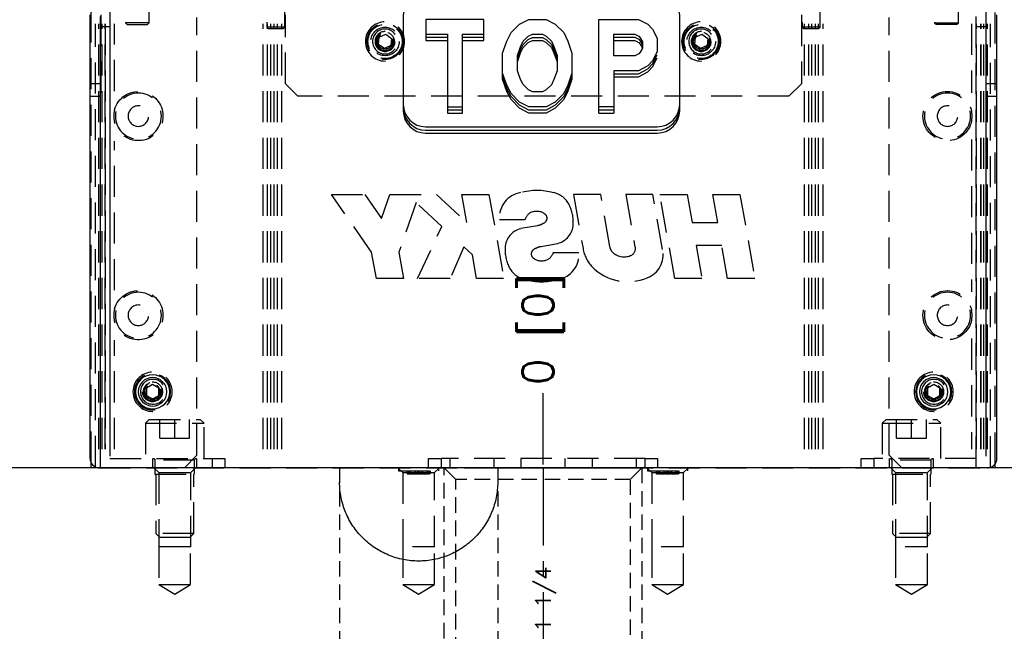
# Model space of a CAD drawing. Extents: x 2651 to 7771, y -1163 to 1075.
# Tile 444 of 490: x 5122 to 5280, y 886 to 985. Entities that reach past the tile are written whole.
import ezdxf
from ezdxf.enums import TextEntityAlignment as Align

# ---------------------------------------------------------------- set-up
doc = ezdxf.new("R2010")
doc.units = 0
doc.header["$LTSCALE"] = 10
for name, pattern in [('CENTER', [2, 1.25, -0.25, 0.25, -0.25]), ('DASHED', [0.75, 0.5, -0.25]), ('HIDDEN', [0.375, 0.25, -0.125]), ('PHANTOM', [2.5, 1.25, -0.25, 0.25, -0.25, 0.25, -0.25])]:
    doc.linetypes.add(name, pattern=pattern)
doc.layers.get('0').update_dxf_attribs({"linetype": 'CONTINUOUS'})
doc.layers.get('Defpoints').update_dxf_attribs({"linetype": 'CONTINUOUS'})
for name, color, linetype in [('15', 7, 'CONTINUOUS'), ('97', 7, 'CONTINUOUS'), ('CEN', 1, 'CENTER'), ('DIM', 3, 'CONTINUOUS'), ('HIDDEN', 6, 'HIDDEN'), ('TEXT', 4, 'CONTINUOUS')]:
    doc.layers.add(name, color=color, linetype=linetype)
doc.styles.get("Standard").update_dxf_attribs({"font": 'romans.shx'})
doc.dimstyles.new('MM& INCH5', dxfattribs={"dimtxt": 5, "dimasz": 2.5, "dimexe": 1, "dimexo": 0.5, "dimtad": 0, "dimrnd": 1.38778e-17, "dimzin": 9, "dimdsep": 46, "dimtxsty": 'Standard', "dimblk": 'CLOSED', "dimcen": 0, "dimclrd": 3, "dimclre": 3, "dimclrt": 3, "dimazin": 2, "dimtfac": 0.75, "dimtofl": 0, "dimtmove": 0, "dimatfit": 3, "dimfxl": 0, "dimtolj": 1, "dimarcsym": 0})

# ---------------------------------------------------------------- blocks, each defined once
blk = doc.blocks.new('A$C35902FFC')
at = {"layer": 'DIM'}
for p, q in [((-5.877, 20.487), (-1.928, 27.266)), ((-1.928, 27.266), (2.021, 20.487)), ((-5.877, 20.487), (-5.877, 20.007)), ((-3.308, 20.487), (-5.877, 20.487)), ((-5.877, 20.247), (-3.308, 20.247)), ((-5.877, 20.007), (-3.308, 20.007)), ((-3.308, 20.487), (-3.308, 15.796)), ((2.021, 20.487), (-0.547, 20.487)), ((-0.547, 20.487), (-0.547, 15.796)), ((2.021, 20.247), (-0.547, 20.247)), ((2.021, 20.007), (-0.547, 20.007)), ((2.021, 20.487), (2.021, 20.007)), ((-3.308, 15.796), (-11.231, 15.796)), ((7.376, 15.796), (-0.547, 15.796)), ((-13.031, 13.996), (-13.031, 6.349)), ((-6.545, 13.686), (-11.217, 13.686)), ((-11.217, 13.686), (-11.217, 11.979)), ((-6.545, 11.979), (-6.545, 13.686)), ((2.682, 6.149), (2.682, 13.686)), ((2.682, 13.686), (5.867, 13.686)), ((5.867, 13.686), (6.63, 13.304)), ((9.176, 6.349), (9.176, 13.996)), ((6.63, 13.304), (7.001, 12.902)), ((7.001, 12.902), (7.377, 12.18)), ((-11.217, 12.489), (-9.479, 12.489)), ((-11.217, 12.249), (-9.479, 12.249)), ((-11.217, 11.979), (-9.479, 11.979)), ((-9.479, 12.489), (-9.479, 6.149)), ((-8.282, 12.489), (-6.545, 12.489)), ((-8.282, 6.149), (-8.282, 12.489)), ((-8.282, 12.249), (-6.545, 12.249)), ((-8.282, 11.979), (-6.545, 11.979)), ((3.88, 12.489), (5.585, 12.489)), ((3.88, 10.76), (3.88, 12.489)), ((3.88, 12.249), (5.585, 12.249)), ((3.88, 11.979), (5.585, 11.979)), ((5.585, 12.489), (5.899, 12.331)), ((5.585, 12.249), (5.899, 12.091)), ((5.585, 11.979), (5.899, 11.821)), ((5.899, 12.331), (6.013, 12.208)), ((5.899, 12.091), (6.013, 11.968)), ((6.013, 12.208), (6.18, 11.887)), ((6.013, 11.968), (6.18, 11.647)), ((6.18, 11.887), (6.18, 11.361)), ((7.377, 12.18), (7.377, 11.068)), ((5.899, 11.821), (6.013, 11.698)), ((6.013, 11.698), (6.18, 11.377)), ((6.18, 11.361), (6.013, 11.04)), ((5.585, 10.76), (3.88, 10.76)), ((5.899, 10.917), (5.585, 10.76)), ((6.013, 11.04), (5.899, 10.917)), ((7.001, 10.346), (6.63, 9.944)), ((7.377, 11.068), (7.001, 10.346)), ((5.867, 9.563), (3.88, 9.563)), ((3.88, 9.563), (3.88, 6.149)), ((6.63, 9.944), (5.867, 9.563)), ((-9.479, 6.659), (-8.282, 6.659)), ((-9.479, 6.419), (-8.282, 6.419)), ((3.88, 6.659), (2.682, 6.659)), ((2.682, 6.419), (3.88, 6.419)), ((-9.479, 6.149), (-8.282, 6.149)), ((2.682, 6.149), (3.88, 6.149)), ((-11.231, 5.059), (7.376, 5.059)), ((-11.231, 4.789), (7.376, 4.789)), ((-11.231, 4.549), (7.376, 4.549))]:
    blk.add_line(p, q, dxfattribs=at)
for points in [[(-1.558, 6.659), (-2.94, 6.659), (-3.699, 7.039), (-4.369, 7.736), (-4.712, 8.395), (-5.044, 9.366), (-5.044, 10.979), (-4.713, 11.947), (-4.37, 12.634), (-3.695, 13.309), (-2.94, 13.686), (-1.558, 13.686), (-0.832, 13.308), (-0.129, 12.633), (0.19, 11.94), (0.519, 10.979), (0.519, 9.366), (0.189, 8.402), (-0.13, 7.737), (-0.828, 7.039)], [(-1.851, 7.857), (-2.658, 7.857), (-2.979, 8.017), (-3.387, 8.441), (-3.608, 8.867), (-3.847, 9.565), (-3.847, 10.78), (-3.606, 11.484), (-3.386, 11.925), (-2.986, 12.325), (-2.658, 12.489), (-1.851, 12.489), (-1.537, 12.325), (-1.122, 11.926), (-0.923, 11.495), (-0.678, 10.78), (-0.678, 9.565), (-0.921, 8.856), (-1.121, 8.439), (-1.544, 8.016)]]:
    blk.add_lwpolyline(points, close=True, dxfattribs=at)
for points in [[(-3.847, 9.82), (-3.847, 10.524), (-3.606, 11.228), (-3.386, 11.669), (-2.986, 12.069), (-2.658, 12.233), (-1.851, 12.233), (-1.537, 12.07), (-1.122, 11.671), (-0.923, 11.239), (-0.678, 10.524), (-0.678, 9.82)], [(-3.847, 9.58), (-3.847, 10.284), (-3.606, 10.988), (-3.386, 11.429), (-2.986, 11.829), (-2.658, 11.993), (-1.851, 11.993), (-1.537, 11.83), (-1.122, 11.431), (-0.923, 10.999), (-0.678, 10.284), (-0.678, 9.58)], [(7.377, 11.67), (7.377, 11.068)], [(3.88, 9.323), (5.867, 9.323), (6.63, 9.704), (7.001, 10.106), (7.377, 10.828)], [(3.88, 9.083), (5.867, 9.083), (6.63, 9.464), (7.001, 9.866), (7.377, 10.588)], [(-1.558, 6.404), (-2.94, 6.404), (-3.699, 6.783), (-4.369, 7.48), (-4.712, 8.139), (-5.044, 9.111), (-5.044, 10.213)], [(-1.558, 6.164), (-2.94, 6.164), (-3.699, 6.543), (-4.369, 7.24), (-4.712, 7.899), (-5.044, 8.871), (-5.044, 9.973)], [(0.519, 10.213), (0.519, 9.111), (0.189, 8.146), (-0.13, 7.481), (-0.828, 6.784), (-1.558, 6.404)], [(0.519, 9.973), (0.519, 8.871), (0.189, 7.906), (-0.13, 7.241), (-0.828, 6.544), (-1.558, 6.164)]]:
    blk.add_lwpolyline(points, dxfattribs=at)
for centre, start, end in [((-11.231, 13.996), 90, 180), ((7.376, 13.996), 0, 90), ((-11.231, 6.859), 180, 270), ((-11.231, 6.589), 180, 270), ((-11.231, 6.349), 180, 270), ((7.376, 6.859), 270, 0), ((7.376, 6.589), 270, 0), ((7.376, 6.349), 270, 0)]:
    blk.add_arc(centre, 1.8, start, end, dxfattribs=at)
blk = doc.blocks.new('*D41')
at = {"layer": 'Defpoints', "color": 0}
for p in [(5205.68, 924.64), (5205.68, 912.64), (5205.68, 387.64)]:
    blk.add_point(p, dxfattribs=at)
at = {"layer": 'DIM', "color": 3, "lineweight": -2}
blk.add_line((5205.68, 913.14), (5205.68, 924.64), dxfattribs=at)
at = {"layer": 'DIM', "color": 3, "insert": (5205.68, 934.91), "char_height": 5, "attachment_point": 5, "rotation": 90}
blk.add_mtext('\\A1;0 [0]', dxfattribs=at)
blk = doc.blocks.new('_Closed')
at = {"color": 0, "linetype": 'ByBlock', "lineweight": -2}
for p, q in [((-1, 0.167), (0, 0)), ((-1, 0.167), (-1, -0.167)), ((0, 0), (-1, -0.167)), ((0, 0), (-1, 0))]:
    blk.add_line(p, q, dxfattribs=at)
blk = doc.blocks.new('*D42')
at = {"layer": 'Defpoints', "color": 0}
for p in [(5335.68, 924.64), (5335.68, 850.32), (5205.68, 387.64)]:
    blk.add_point(p, dxfattribs=at)
at = {"layer": 'DIM', "color": 3, "lineweight": -2}
blk.add_line((5335.68, 850.82), (5335.68, 924.64), dxfattribs=at)
at = {"layer": 'DIM', "color": 3, "insert": (5335.68, 947.65), "char_height": 5, "attachment_point": 5, "rotation": 90}
blk.add_mtext('\\A1;130 [5.118]', dxfattribs=at)
blk = doc.blocks.new('*D43')
at = {"layer": 'Defpoints', "color": 0}
for p in [(5402.68, 924.64), (5402.68, 886.16), (5205.68, 387.64)]:
    blk.add_point(p, dxfattribs=at)
at = {"layer": 'DIM', "color": 3, "lineweight": -2}
blk.add_line((5402.68, 886.66), (5402.68, 924.64), dxfattribs=at)
at = {"layer": 'DIM', "color": 3, "insert": (5402.68, 947.65), "char_height": 5, "attachment_point": 5, "rotation": 90}
blk.add_mtext('\\A1;197 [7.756]', dxfattribs=at)
blk = doc.blocks.new('*D44')
at = {"layer": 'Defpoints', "color": 0}
for p in [(5410.68, 924.64), (5405.68, 807.17), (5205.68, 387.64)]:
    blk.add_point(p, dxfattribs=at)
at = {"layer": 'DIM', "color": 3, "lineweight": -2}
for p, q in [((5410.68, 919.64), (5410.68, 924.64)), ((5405.68, 914.64), (5410.68, 919.64)), ((5405.68, 807.67), (5405.68, 914.64))]:
    blk.add_line(p, q, dxfattribs=at)
at = {"layer": 'DIM', "color": 3, "insert": (5410.68, 948.01), "char_height": 5, "attachment_point": 5, "rotation": 90}
blk.add_mtext('\\A1;200 [7.874]', dxfattribs=at)
blk = doc.blocks.new('*D45')
at = {"layer": 'Defpoints', "color": 0}
for p in [(5445.68, 924.64), (5445.68, 912.64), (5205.68, 387.64)]:
    blk.add_point(p, dxfattribs=at)
at = {"layer": 'DIM', "color": 3, "lineweight": -2}
blk.add_line((5445.68, 913.14), (5445.68, 924.64), dxfattribs=at)
at = {"layer": 'DIM', "color": 3, "insert": (5445.68, 948.01), "char_height": 5, "attachment_point": 5, "rotation": 90}
blk.add_mtext('\\A1;240 [9.449]', dxfattribs=at)
blk = doc.blocks.new('*D46')
at = {"layer": 'Defpoints', "color": 0}
for p in [(5480.68, 924.64), (5480.68, 910.64), (5205.68, 387.64)]:
    blk.add_point(p, dxfattribs=at)
at = {"layer": 'DIM', "color": 3, "lineweight": -2}
blk.add_line((5480.68, 911.14), (5480.68, 924.64), dxfattribs=at)
at = {"layer": 'DIM', "color": 3, "insert": (5480.68, 950.39), "char_height": 5, "attachment_point": 5, "rotation": 90}
blk.add_mtext('\\A1;275 [10.827]', dxfattribs=at)
blk = doc.blocks.new('*D47')
at = {"layer": 'Defpoints', "color": 0}
for p in [(5075.68, 924.64), (5075.68, 850.32), (5205.68, 387.64)]:
    blk.add_point(p, dxfattribs=at)
at = {"layer": 'DIM', "color": 3, "lineweight": -2}
blk.add_line((5075.68, 850.82), (5075.68, 924.64), dxfattribs=at)
at = {"layer": 'DIM', "color": 3, "insert": (5075.68, 947.65), "char_height": 5, "attachment_point": 5, "rotation": 90}
blk.add_mtext('\\A1;130 [5.118]', dxfattribs=at)
blk = doc.blocks.new('*D48')
at = {"layer": 'Defpoints', "color": 0}
for p in [(5008.68, 924.64), (5008.68, 886.16), (5205.68, 387.64)]:
    blk.add_point(p, dxfattribs=at)
at = {"layer": 'DIM', "color": 3, "lineweight": -2}
blk.add_line((5008.68, 886.66), (5008.68, 924.64), dxfattribs=at)
at = {"layer": 'DIM', "color": 3, "insert": (5008.68, 947.65), "char_height": 5, "attachment_point": 5, "rotation": 90}
blk.add_mtext('\\A1;197 [7.756]', dxfattribs=at)
blk = doc.blocks.new('*D49')
at = {"layer": 'Defpoints', "color": 0}
for p in [(4965.68, 924.64), (4965.68, 912.64), (5205.68, 387.64)]:
    blk.add_point(p, dxfattribs=at)
at = {"layer": 'DIM', "color": 3, "lineweight": -2}
blk.add_line((4965.68, 913.14), (4965.68, 924.64), dxfattribs=at)
at = {"layer": 'DIM', "color": 3, "insert": (4965.68, 948.01), "char_height": 5, "attachment_point": 5, "rotation": 90}
blk.add_mtext('\\A1;240 [9.449]', dxfattribs=at)
blk = doc.blocks.new('*D50')
at = {"layer": 'Defpoints', "color": 0}
for p in [(4930.68, 924.64), (4930.68, 910.64), (5205.68, 387.64)]:
    blk.add_point(p, dxfattribs=at)
at = {"layer": 'DIM', "color": 3, "lineweight": -2}
blk.add_line((4930.68, 911.14), (4930.68, 924.64), dxfattribs=at)
at = {"layer": 'DIM', "color": 3, "insert": (4930.68, 950.39), "char_height": 5, "attachment_point": 5, "rotation": 90}
blk.add_mtext('\\A1;275 [10.827]', dxfattribs=at)
blk = doc.blocks.new('*D51')
at = {"layer": 'Defpoints', "color": 0}
for p in [(5478.68, 912.64), (5493.68, 912.64), (5205.68, 387.64)]:
    blk.add_point(p, dxfattribs=at)
at = {"layer": 'DIM', "color": 3, "lineweight": -2}
blk.add_line((5479.18, 912.64), (5493.68, 912.64), dxfattribs=at)
at = {"layer": 'DIM', "color": 3, "insert": (5519.43, 912.64), "char_height": 5, "attachment_point": 5}
blk.add_mtext('\\A1;525 [20.669]', dxfattribs=at)
blk = doc.blocks.new('*D76')
at = {"layer": 'Defpoints', "color": 0}
for p in [(5325.68, 924.64), (5325.68, 787.64), (5205.68, 387.64)]:
    blk.add_point(p, dxfattribs=at)
at = {"layer": 'DIM', "color": 3, "lineweight": -2}
blk.add_line((5325.68, 788.14), (5325.68, 924.64), dxfattribs=at)
at = {"layer": 'DIM', "color": 3, "insert": (5325.68, 947.65), "char_height": 5, "attachment_point": 5, "rotation": 90}
blk.add_mtext('\\A1;120 [4.724]', dxfattribs=at)
blk = doc.blocks.new('*D77')
at = {"layer": 'Defpoints', "color": 0}
for p in [(5085.68, 924.64), (5085.68, 787.64), (5205.68, 387.64)]:
    blk.add_point(p, dxfattribs=at)
at = {"layer": 'DIM', "color": 3, "lineweight": -2}
blk.add_line((5085.68, 788.14), (5085.68, 924.64), dxfattribs=at)
at = {"layer": 'DIM', "color": 3, "insert": (5085.68, 947.65), "char_height": 5, "attachment_point": 5, "rotation": 90}
blk.add_mtext('\\A1;120 [4.724]', dxfattribs=at)
blk = doc.blocks.new('*D298')
at = {"layer": 'Defpoints', "color": 0}
for p in [(5315.68, 924.64), (5315.68, 912.64), (5205.68, 387.64)]:
    blk.add_point(p, dxfattribs=at)
at = {"layer": 'DIM', "color": 3, "lineweight": -2}
blk.add_line((5315.68, 913.14), (5315.68, 924.64), dxfattribs=at)
at = {"layer": 'DIM', "color": 3, "insert": (5315.68, 947.65), "char_height": 5, "attachment_point": 5, "rotation": 90}
blk.add_mtext('\\A1;110 [4.331]', dxfattribs=at)
blk = doc.blocks.new('*D299')
at = {"layer": 'Defpoints', "color": 0}
for p in [(5095.68, 924.64), (5095.68, 912.64), (5205.68, 387.64)]:
    blk.add_point(p, dxfattribs=at)
at = {"layer": 'DIM', "color": 3, "lineweight": -2}
blk.add_line((5095.68, 913.14), (5095.68, 924.64), dxfattribs=at)
at = {"layer": 'DIM', "color": 3, "insert": (5095.68, 947.65), "char_height": 5, "attachment_point": 5, "rotation": 90}
blk.add_mtext('\\A1;110 [4.331]', dxfattribs=at)
blk = doc.blocks.new('A$C069B29F4')
at = {"layer": '15', "color": 31, "linetype": 'DASHED'}
for p, q in [((-67.12, 604.1), (-67.12, 596.5)), ((-63.28, 596.5), (-63.28, 604.1)), ((-44.39, 604.1), (-44.39, 595.81)), ((-41.51, 595.81), (-41.51, 604.1)), ((41.61, 604.1), (41.61, 595.81)), ((44.49, 595.81), (44.49, 604.1)), ((62.88, 604.1), (62.88, 596.5)), ((66.72, 596.5), (66.72, 604.1)), ((-63.54, 596.5), (-67.12, 596.5)), ((-67.12, 596.5), (-66.81, 596.2)), ((-63.59, 596.2), (-63.28, 596.5)), ((-63.28, 596.5), (-63.54, 596.5)), ((62.88, 596.5), (66.72, 596.5)), ((62.88, 596.5), (63.19, 596.2)), ((66.41, 596.2), (66.72, 596.5)), ((-66.81, 596.2), (-63.81, 596.2)), ((-63.81, 596.2), (-63.59, 596.2)), ((-42.95, 595.81), (-44.39, 595.81)), ((-44.39, 595.81), (-44.17, 595.59)), ((-44.17, 595.59), (-42.95, 595.59)), ((-41.51, 595.81), (-42.95, 595.81)), ((-42.95, 595.59), (-41.73, 595.59)), ((-41.73, 595.59), (-41.51, 595.81)), ((41.81, 595.81), (41.61, 595.81)), ((41.61, 595.81), (41.83, 595.59)), ((44.49, 595.81), (41.81, 595.81)), ((41.83, 595.59), (41.99, 595.59)), ((41.99, 595.59), (44.27, 595.59)), ((44.27, 595.59), (44.49, 595.81)), ((66.41, 596.2), (63.19, 596.2)), ((-26.45, 593.01), (-26.34, 594.16)), ((-26.34, 594.16), (-25.29, 594.64)), ((-25.29, 594.64), (-24.35, 593.98)), ((-24.35, 593.98), (-24.46, 592.83)), ((24.35, 593.01), (24.46, 594.16)), ((24.46, 594.16), (25.51, 594.64)), ((25.51, 594.64), (26.45, 593.98)), ((26.45, 593.98), (26.34, 592.83)), ((-25.51, 592.35), (-26.45, 593.01)), ((-24.46, 592.83), (-25.51, 592.35)), ((25.29, 592.35), (24.35, 593.01)), ((26.34, 592.83), (25.29, 592.35)), ((-27.55, 559.66), (-34, 568.88)), ((-34, 568.88), (-28.65, 568.88)), ((-28.65, 568.88), (-25.95, 565.03)), ((-25.95, 565.03), (-24.61, 568.88)), ((-24.61, 568.88), (-17.12, 568.88)), ((-17.12, 568.88), (-12.28, 564.41)), ((-12.28, 564.41), (-13.06, 568.88)), ((-13.06, 568.88), (-8.7, 568.88)), ((-8.7, 568.88), (-6.34, 555.4)), ((4.88, 568.88), (6.42, 560.2)), ((9.25, 568.88), (4.88, 568.88)), ((10.72, 560.55), (9.25, 568.88)), ((13.28, 568.88), (14.76, 560.45)), ((17.64, 568.88), (13.28, 568.88)), ((19.2, 560.04), (17.64, 568.88)), ((21.15, 555.4), (18.77, 568.88)), ((18.77, 568.88), (23.13, 568.88)), ((23.13, 568.88), (23.92, 564.41)), ((28.05, 564.41), (27.26, 568.88)), ((27.26, 568.88), (31.62, 568.88)), ((31.62, 568.88), (34, 555.4)), ((-20.42, 567.59), (-23.18, 559.66)), ((-16.29, 563.77), (-20.42, 567.59)), ((-6.99, 564.89), (-2.86, 564.89)), ((-20.17, 555.4), (-16.29, 563.77)), ((-0.93, 563.89), (-3.57, 563.42)), ((23.92, 564.41), (28.05, 564.41)), ((-12.74, 560.49), (-14.91, 555.4)), ((-11.37, 559.23), (-12.74, 560.49)), ((-0.34, 560.56), (2.31, 561.03)), ((24.58, 560.7), (25.51, 555.4)), ((28.7, 560.7), (24.58, 560.7)), ((29.64, 555.4), (28.7, 560.7)), ((-26.77, 555.4), (-27.55, 559.66)), ((-23.18, 559.66), (-22.42, 555.4)), ((-10.7, 555.4), (-11.37, 559.23)), ((5.73, 559.55), (1.59, 559.55)), ((-22.42, 555.4), (-26.77, 555.4)), ((-14.91, 555.4), (-20.17, 555.4)), ((-6.34, 555.4), (-10.7, 555.4)), ((25.51, 555.4), (21.15, 555.4)), ((34, 555.4), (29.64, 555.4)), ((-63.27, 532.77), (-63.88, 532.16)), ((-63.88, 532.16), (-54.48, 532.16)), ((-63.88, 532.16), (-63.88, 526.5)), ((-63.27, 532.77), (-55.09, 532.77)), ((-61.57, 529.73), (-61.57, 532.77)), ((-59.18, 529.73), (-59.18, 532.77)), ((-56.79, 529.73), (-56.79, 532.77)), ((-54.48, 532.16), (-55.09, 532.77)), ((-54.48, 526.5), (-54.48, 532.16)), ((55.09, 532.77), (54.48, 532.16)), ((54.48, 532.16), (63.88, 532.16)), ((54.48, 532.16), (54.48, 526.5)), ((55.09, 532.77), (63.27, 532.77)), ((56.79, 529.73), (56.79, 532.77)), ((59.18, 529.73), (59.18, 532.77)), ((61.57, 529.73), (61.57, 532.77)), ((63.88, 532.16), (63.27, 532.77)), ((63.88, 526.5), (63.88, 532.16)), ((-61.57, 529.73), (-59.18, 529.73)), ((-59.18, 529.73), (-56.79, 529.73)), ((56.79, 529.73), (59.18, 529.73)), ((59.18, 529.73), (61.57, 529.73)), ((-62.36, 526.21), (-62.36, 523.96)), ((-56.01, 523.96), (-56.01, 526.21)), ((56, 526.21), (56, 523.96)), ((62.35, 523.96), (62.35, 526.21)), ((-62.36, 523.96), (-56.01, 523.96)), ((-62.25, 523.96), (-62.25, 514.45)), ((-56.11, 514.45), (-56.11, 523.96)), ((56, 523.96), (62.35, 523.96)), ((56.11, 523.96), (56.11, 514.45)), ((62.25, 514.45), (62.25, 523.96)), ((-56.11, 514.45), (-62.25, 514.45)), ((-62.25, 514.45), (-61.6, 513.8)), ((-56.76, 513.8), (-56.11, 514.45)), ((62.25, 514.45), (56.11, 514.45)), ((56.11, 514.45), (56.76, 513.8)), ((61.6, 513.8), (62.25, 514.45)), ((-56.76, 513.8), (-61.6, 513.8)), ((61.6, 513.8), (56.76, 513.8))]:
    blk.add_line(p, q, dxfattribs=at)
at = {"layer": '15', "color": 2, "linetype": 'DASHED'}
for p, q in [((-72.64, 525.83), (-72.64, 599.34)), ((-71.12, 525), (-71.12, 599.34)), ((-69.6, 599.34), (-69.6, 525)), ((69.6, 525), (69.6, 599.34)), ((71.12, 599.34), (71.12, 525)), ((72.64, 525.66), (72.64, 599.34)), ((-55.62, 527), (-55.62, 597.34)), ((55.62, 527), (55.62, 597.34)), ((-69.6, 595.84), (-71.12, 595.84)), ((71.12, 595.84), (69.6, 595.84)), ((-57.62, 525), (-55.62, 527)), ((55.62, 527), (57.62, 525)), ((-69.6, 526.5), (-53.12, 526.5)), ((-62.74, 526.5), (-62.74, 525)), ((-55.63, 525), (-55.63, 526.5)), ((-53.12, 525), (-53.12, 526.5)), ((-53.12, 526.5), (-51.12, 526.5)), ((-51.12, 526.5), (-51.12, 525)), ((-18.4, 525), (-18.4, 526.5)), ((-18.4, 526.5), (-16.4, 526.5)), ((-16.4, 526.5), (-16.4, 525)), ((16.4, 526.5), (-16.4, 526.5)), ((-14.99, 526.5), (-14.99, 525)), ((-7.88, 525), (-7.88, 526.5)), ((-3.56, 526.5), (-3.56, 525)), ((3.55, 525), (3.55, 526.5)), ((7.87, 526.5), (7.87, 525)), ((14.98, 525), (14.98, 526.5)), ((16.4, 525), (16.4, 526.5)), ((16.4, 526.5), (18.4, 526.5)), ((18.4, 526.5), (18.4, 525)), ((51.12, 525), (51.12, 526.5)), ((51.12, 526.5), (53.12, 526.5)), ((53.12, 526.5), (53.12, 525)), ((69.6, 526.5), (53.12, 526.5)), ((55.62, 526.5), (55.62, 525)), ((62.73, 525), (62.73, 526.5))]:
    blk.add_line(p, q, dxfattribs=at)
at = {"layer": '15', "color": 254, "linetype": 'Continuous'}
for p, q in [((-72.8, 526.5), (-72.8, 597.75)), ((72.9, 526.5), (72.9, 597.75)), ((-12.7, 525), (12.7, 525))]:
    blk.add_line(p, q, dxfattribs=at)
at = {"layer": '15', "color": 254, "linetype": 'DASHED'}
for p, q in [((-71.08, 597.75), (-71.08, 584.69)), ((-41.4, 586.7), (-41.4, 597.75)), ((41.5, 597.75), (41.5, 586.7)), ((71.18, 584.69), (71.18, 597.75)), ((-71.08, 586.7), (-72.8, 586.7)), ((-41.4, 586.7), (-39.4, 584.69)), ((39.5, 584.69), (41.5, 586.7)), ((72.9, 586.7), (71.18, 586.7)), ((-72.8, 584.69), (-71.08, 584.69)), ((39.5, 584.69), (-39.4, 584.69)), ((71.18, 584.69), (72.9, 584.69)), ((-71.3, 525), (-12.7, 525)), ((12.7, 525), (71.4, 525))]:
    blk.add_line(p, q, dxfattribs=at)
at = {"layer": '15', "color": 252, "linetype": 'DASHED'}
for p, q in [((-71.9, 525.12), (-71.9, 596.33)), ((-71.41, 528), (-71.41, 596.33)), ((-71.14, 528), (-71.14, 596.33)), ((-70.83, 528), (-70.83, 596.33)), ((-70.37, 596.33), (-70.37, 528)), ((-70.34, 528), (-70.34, 596.33)), ((-69.62, 596.33), (-69.62, 528)), ((-68.85, 585.52), (-68.85, 596.33)), ((-44.97, 528), (-44.97, 596.33)), ((-44.27, 528), (-44.27, 596.33)), ((-43.77, 528), (-43.77, 596.33)), ((-43.19, 528), (-43.19, 596.33)), ((-42.69, 528), (-42.69, 596.33)), ((-41.99, 528), (-41.99, 596.33)), ((41.99, 528), (41.99, 596.33)), ((42.69, 528), (42.69, 596.33)), ((43.19, 528), (43.19, 596.33)), ((43.77, 528), (43.77, 596.33)), ((44.26, 528), (44.26, 596.33)), ((44.97, 528), (44.97, 596.33)), ((68.85, 596.33), (68.85, 585.26)), ((69.62, 528), (69.62, 596.33)), ((70.34, 528), (70.34, 596.33)), ((70.37, 528), (70.37, 596.33)), ((70.83, 528), (70.83, 596.33)), ((71.14, 596.33), (71.14, 528)), ((71.41, 528), (71.41, 596.33)), ((71.9, 525.08), (71.9, 596.33)), ((-68.85, 553.52), (-68.85, 577.48)), ((68.85, 577.74), (68.85, 553.26)), ((-68.85, 528), (-68.85, 545.48)), ((68.85, 545.74), (68.85, 528)), ((-56.01, 526.21), (-62.36, 526.21)), ((62.35, 526.21), (56, 526.21))]:
    blk.add_line(p, q, dxfattribs=at)
at = {"layer": '15', "color": 31, "linetype": 'Continuous'}
for p, q in [((-62.75, 538.35), (-63.75, 537.78)), ((-61.75, 537.78), (-62.75, 538.35)), ((62.75, 538.35), (61.75, 537.78)), ((63.75, 537.78), (62.75, 538.35)), ((-63.75, 537.78), (-63.75, 536.62)), ((-63.75, 536.62), (-62.75, 536.05)), ((-62.75, 536.05), (-61.75, 536.62)), ((-61.75, 536.62), (-61.75, 537.78)), ((61.75, 537.78), (61.75, 536.62)), ((61.75, 536.62), (62.75, 536.05)), ((62.75, 536.05), (63.75, 536.62)), ((63.75, 536.62), (63.75, 537.78))]:
    blk.add_line(p, q, dxfattribs=at)
at = {"layer": '15', "color": 2, "linetype": 'Continuous'}
for p, q in [((-72.64, 525), (-72.64, 525.83)), ((72.64, 525), (72.64, 525.66))]:
    blk.add_line(p, q, dxfattribs=at)
at = {"layer": '15', "color": 252, "linetype": 'PHANTOM'}
for p, q in [((-71.9, 525), (-71.9, 525.12)), ((71.9, 525), (71.9, 525.08))]:
    blk.add_line(p, q, dxfattribs=at)
at = {"layer": '15', "color": 2, "linetype": 'DASHED', "extrusion": (0, 0, -1)}
for centre, radius in [((25.4, 593.49), 3.15), ((-25.4, 593.49), 3.15), ((65.03, 581.5), 3.7), ((-64.97, 581.5), 3.7), ((65.03, 581.5), 1.65), ((-64.97, 581.5), 1.65), ((65.03, 549.5), 3.7), ((-64.97, 549.5), 3.7), ((65.03, 549.5), 1.65), ((-64.97, 549.5), 1.65), ((62.75, 537.2), 3.15), ((62.75, 537.2), 2.9), ((-62.75, 537.2), 3.15), ((-62.75, 537.2), 2.9)]:
    blk.add_circle(centre, radius, dxfattribs=at)
at = {"layer": '15', "color": 2, "linetype": 'DASHED'}
for centre, radius in [((-25.4, 593.49), 2.9), ((25.4, 593.49), 2.9), ((-25.4, 593.49), 1.25), ((25.4, 593.49), 1.25), ((-62.75, 537.2), 1.25), ((62.75, 537.2), 1.25)]:
    blk.add_circle(centre, radius, dxfattribs=at)
at = {"layer": '15', "color": 31, "linetype": 'DASHED'}
for centre, radius in [((-25.4, 593.49), 2.75), ((-25.4, 593.49), 2.29), ((-25.4, 593.49), 1.5), ((25.4, 593.49), 2.75), ((25.4, 593.49), 2.29), ((25.4, 593.49), 1.5), ((-25.4, 593.49), 1.22), ((25.4, 593.49), 1.22)]:
    blk.add_circle(centre, radius, dxfattribs=at)
at = {"layer": '15', "color": 254, "linetype": 'DASHED', "extrusion": (0, 0, -1)}
for centre in [(25.4, 593.49), (-25.4, 593.49), (62.7, 537.2), (-62.8, 537.2)]:
    blk.add_circle(centre, 2, dxfattribs=at)
at = {"layer": '15', "color": 252, "linetype": 'DASHED', "extrusion": (0, 0, -1)}
for centre in [(25.4, 593.49), (-25.4, 593.49)]:
    blk.add_circle(centre, 1.6, dxfattribs=at)
at = {"layer": '15', "color": 31, "linetype": 'DASHED', "extrusion": (0, 0, -1)}
for centre, radius in [((25.4, 593.49), 1.44), ((-25.4, 593.49), 1.44), ((62.75, 537.2), 1.5), ((62.75, 537.2), 1.44), ((62.75, 537.2), 1.22), ((-62.75, 537.2), 1.5), ((-62.75, 537.2), 1.44), ((-62.75, 537.2), 1.22)]:
    blk.add_circle(centre, radius, dxfattribs=at)
at = {"layer": '15', "color": 31, "linetype": 'Continuous', "extrusion": (0, 0, -1)}
for centre, radius in [((62.75, 537.2), 2.75), ((62.75, 537.2), 2.29), ((-62.75, 537.2), 2.75), ((-62.75, 537.2), 2.29)]:
    blk.add_circle(centre, radius, dxfattribs=at)
at = {"layer": '15', "color": 252, "linetype": 'DASHED'}
for centre in [(-62.75, 537.2), (62.75, 537.2)]:
    blk.add_circle(centre, 1.6, dxfattribs=at)
at = {"layer": '15', "color": 2, "linetype": 'DASHED', "extrusion": (0, 0, -1)}
for centre, start, end in [((65.03, 581.5), 15.0228, 344.9772), ((-64.97, 581.5), 191.0324, 168.9676), ((65.03, 549.5), 15.0228, 344.9772), ((-64.97, 549.5), 191.0324, 168.9676)]:
    blk.add_arc(centre, 3.95, start, end, dxfattribs=at)
at = {"layer": '15', "color": 31, "linetype": 'DASHED'}
for centre, radius, start, end in [((-0.99, 559.65), 9.9, 74.578, 105.422), ((-3.01, 565.25), 4, 98.8419, 185.042), ((0.84, 565.5), 3.79, 27.3409, 77.7087), ((-2.13, 564.31), 6.98, 358.2751, 24.8024), ((-2.82, 560.21), 3.29, 103.2679, 177.667), ((1.55, 564.24), 3.29, 283.2679, 357.667), ((0.86, 560.14), 6.98, 178.2751, 204.8024), ((12.14, 561.21), 5.82, 190.075, 222.5828), ((15.36, 559.21), 3.93, 290.4177, 12.1784), ((1.74, 559.2), 4, 278.8419, 5.042), ((-2.1, 558.95), 3.79, 207.3409, 257.7087), ((13.59, 562.96), 8.07, 224.7618, 292.9407), ((-0.28, 564.79), 9.9, 254.578, 285.422)]:
    blk.add_arc(centre, radius, start, end, dxfattribs=at)
at = {"layer": '15', "color": 31, "linetype": 'DASHED', "extrusion": (0, 0, -1)}
for centre, radius, start, end in [((1.04, 564.14), 2.11, 64.3781, 127.8559), ((1.11, 564.44), 1.81, 14.603, 62.1887), ((0.41, 565.14), 1.01, 195.3134, 249.2374), ((0.31, 565.1), 0.901, 128.786, 194.3441), ((1.19, 566.03), 2.16, 238.0448, 262.9274), ((0.86, 559.31), 1.01, 15.3134, 69.2374), ((0.07, 558.41), 2.16, 58.0448, 82.9274), ((-13.3, 561.19), 2.67, 322.7712, 345.947), ((-13.55, 560.19), 1.24, 167.8216, 249.5823), ((0.96, 559.35), 0.901, 308.786, 14.3441), ((0.23, 560.31), 2.11, 244.3781, 307.8559), ((0.16, 560.01), 1.81, 194.603, 242.1887), ((-12.99, 561.38), 2.55, 247.0593, 315.2381), ((62.65, 526.21), 0.292, 90, 180), ((55.71, 526.21), 0.292, 0, 90), ((-55.71, 526.21), 0.292, 90, 180), ((-62.65, 526.21), 0.292, 0, 90)]:
    blk.add_arc(centre, radius, start, end, dxfattribs=at)
at = {"layer": '15', "color": 254, "linetype": 'Continuous'}
for centre, start, end in [((-71.3, 526.5), 180, 265.32), ((71.4, 526.5), 274.68, 0)]:
    blk.add_arc(centre, 1.5, start, end, dxfattribs=at)
at = {"layer": '15', "color": 254, "linetype": 'DASHED'}
for centre, start, end in [((-71.3, 526.5), 265.32, 270), ((71.4, 526.5), 270, 274.68)]:
    blk.add_arc(centre, 1.5, start, end, dxfattribs=at)
at = {"layer": '15', "color": 2, "linetype": 'DASHED'}
for points in [[(-68.85, 582.52), (-68.94, 582.19), (-68.98, 581.85), (-68.98, 581.16), (-68.94, 580.81), (-68.85, 580.48)], [(-68.85, 550.52), (-68.94, 550.19), (-68.98, 549.85), (-68.98, 549.16), (-68.94, 548.81), (-68.85, 548.48)]]:
    blk.add_open_spline(points, degree=3, knots=[0, 0, 0, 0, 0.5, 0.5, 1, 1, 1, 1], dxfattribs=at)
for points in [[(68.85, 580.74), (68.94, 581.25), (68.94, 581.75), (68.85, 582.26)], [(68.85, 548.74), (68.94, 549.25), (68.94, 549.75), (68.85, 550.26)]]:
    blk.add_open_spline(points, degree=3, dxfattribs=at)
at = {"layer": '97', "color": 2, "linetype": 'DASHED'}
for p, q in [((-62.52, 525), (-61.74, 524.22)), ((-61.74, 524.22), (-56.62, 524.22)), ((-61.74, 524.22), (-61.74, 512.28)), ((-56.62, 524.22), (-55.84, 525)), ((-56.62, 512.28), (-56.62, 524.22)), ((-23.34, 525), (-22.56, 524.22)), ((-23.24, 525), (-23.24, 524.5)), ((-23.24, 524.5), (-16.76, 524.5)), ((-22.56, 524.22), (-17.44, 524.22)), ((-22.56, 524.22), (-22.56, 512.28)), ((-21.83, 524.5), (-21.83, 524)), ((-21.83, 524), (-21.71, 524)), ((-21.71, 524), (-21.44, 524)), ((-21.44, 524.5), (-21.44, 524)), ((-21.44, 524), (-21.32, 524)), ((-21.32, 524), (-20.61, 524)), ((-20.61, 524.5), (-20.61, 524)), ((-20.61, 524), (-20.49, 524)), ((-20.49, 524), (-19.51, 524)), ((-20.12, 524), (-20.12, 524.5)), ((-19.88, 524.5), (-19.88, 524)), ((-19.39, 524), (-19.51, 524)), ((-19.39, 524.5), (-19.39, 524)), ((-19.39, 524), (-18.68, 524)), ((-18.56, 524), (-18.68, 524)), ((-18.56, 524.5), (-18.56, 524)), ((-18.56, 524), (-18.29, 524)), ((-18.17, 524), (-18.29, 524)), ((-18.17, 524.5), (-18.17, 524)), ((-17.44, 524.22), (-16.66, 525)), ((-17.44, 512.28), (-17.44, 524.22)), ((-16.76, 524.5), (-16.76, 525)), ((16.66, 525), (17.44, 524.22)), ((16.76, 525), (16.76, 524.5)), ((16.76, 524.5), (23.24, 524.5)), ((17.44, 524.22), (22.56, 524.22)), ((17.44, 524.22), (17.44, 512.28)), ((18.17, 524.5), (18.17, 524)), ((18.29, 524), (18.17, 524)), ((18.29, 524), (18.56, 524)), ((18.56, 524.5), (18.56, 524)), ((18.68, 524), (18.56, 524)), ((18.68, 524), (19.39, 524)), ((19.39, 524.5), (19.39, 524)), ((19.51, 524), (19.39, 524)), ((19.51, 524), (20.49, 524)), ((19.88, 524), (19.88, 524.5)), ((20.12, 524.5), (20.12, 524)), ((20.61, 524), (20.49, 524)), ((20.61, 524.5), (20.61, 524)), ((20.61, 524), (21.32, 524)), ((21.44, 524), (21.32, 524)), ((21.44, 524.5), (21.44, 524)), ((21.44, 524), (21.71, 524)), ((21.83, 524), (21.71, 524)), ((21.83, 524.5), (21.83, 524)), ((22.56, 524.22), (23.34, 525)), ((22.56, 512.28), (22.56, 524.22)), ((23.24, 524.5), (23.24, 525)), ((55.84, 525), (56.62, 524.22)), ((56.62, 524.22), (61.74, 524.22)), ((56.62, 524.22), (56.62, 512.28)), ((61.74, 524.22), (62.52, 525)), ((61.74, 512.28), (61.74, 524.22)), ((-61.73, 512.32), (-61.73, 506.23)), ((-56.63, 506.23), (-56.63, 512.32)), ((-22.55, 512.32), (-22.55, 506.23)), ((-17.45, 506.23), (-17.45, 512.32)), ((17.45, 512.32), (17.45, 506.23)), ((22.55, 506.23), (22.55, 512.32)), ((56.63, 512.32), (56.63, 506.23)), ((61.73, 506.23), (61.73, 512.32)), ((-61.73, 506.23), (-56.63, 506.23)), ((-61.73, 506.23), (-59.18, 504.7)), ((-59.18, 504.7), (-56.63, 506.23)), ((-22.55, 506.23), (-17.45, 506.23)), ((-22.55, 506.23), (-20, 504.7)), ((-20, 504.7), (-17.45, 506.23)), ((17.45, 506.23), (22.55, 506.23)), ((17.45, 506.23), (20, 504.7)), ((20, 504.7), (22.55, 506.23)), ((56.63, 506.23), (61.73, 506.23)), ((56.63, 506.23), (59.18, 504.7)), ((59.18, 504.7), (61.73, 506.23))]:
    blk.add_line(p, q, dxfattribs=at)
at = {"layer": '97', "color": 2, "linetype": 'HIDDEN'}
for p, q in [((-32.7, 525), (-32.7, 450)), ((-7.3, 525), (-7.3, 415.7))]:
    blk.add_line(p, q, dxfattribs=at)
at = {"layer": '97', "color": 252, "linetype": 'DASHED'}
for p, q in [((-21.71, 524.5), (-21.71, 524)), ((-21.32, 524.5), (-21.32, 524)), ((-20.49, 524.5), (-20.49, 524)), ((-20, 524.5), (-20, 524)), ((-20, 524.5), (-20, 524)), ((-19.51, 524.5), (-19.51, 524)), ((-18.68, 524.5), (-18.68, 524)), ((-18.29, 524.5), (-18.29, 524)), ((18.29, 524.5), (18.29, 524)), ((18.68, 524.5), (18.68, 524)), ((19.51, 524.5), (19.51, 524)), ((20, 524.5), (20, 524)), ((20, 524.5), (20, 524)), ((20.49, 524.5), (20.49, 524)), ((21.32, 524.5), (21.32, 524)), ((21.71, 524.5), (21.71, 524)), ((-56.62, 512.3), (-59.18, 512.3)), ((-17.44, 512.3), (-20, 512.3)), ((22.56, 512.3), (20, 512.3)), ((61.74, 512.3), (59.18, 512.3))]:
    blk.add_line(p, q, dxfattribs=at)
at = {"layer": '97', "color": 2, "linetype": 'Continuous'}
blk.add_open_spline([(-7.3, 522.7), (-7.3, 521.86), (-7.38, 521.04), (-7.7, 519.41), (-7.95, 518.61), (-8.59, 517.07), (-8.98, 516.34), (-9.9, 514.96), (-10.43, 514.31), (-11.61, 513.13), (-12.24, 512.61), (-13.63, 511.68), (-14.37, 511.29), (-15.9, 510.65), (-16.7, 510.41), (-18.34, 510.08), (-19.16, 510), (-20.82, 510), (-21.66, 510.08), (-23.29, 510.41), (-24.08, 510.65), (-25.62, 511.28), (-26.36, 511.68), (-27.74, 512.6), (-28.38, 513.12), (-29.57, 514.31), (-30.09, 514.95), (-31.01, 516.32), (-31.41, 517.07), (-32.05, 518.6), (-32.29, 519.4), (-32.62, 521.02), (-32.7, 521.86), (-32.7, 522.7)], degree=3, knots=[0, 0, 0, 0, 0.0625, 0.0625, 0.125, 0.125, 0.1875, 0.1875, 0.25, 0.25, 0.3125, 0.3125, 0.375, 0.375, 0.4375, 0.4375, 0.5, 0.5, 0.5625, 0.5625, 0.625, 0.625, 0.6875, 0.6875, 0.75, 0.75, 0.8125, 0.8125, 0.875, 0.875, 0.9375, 0.9375, 1, 1, 1, 1], dxfattribs=at)
at = {"layer": '97', "color": 252, "linetype": 'DASHED'}
blk.add_open_spline([(-59.18, 512.3), (-59.85, 512.3), (-60.51, 512.3), (-61.46, 512.3), (-61.73, 512.3), (-61.74, 512.3)], degree=3, knots=[0, 0, 0, 0, 0.500101, 0.500101, 1, 1, 1, 1], dxfattribs=at)
for points in [[(-20, 512.3), (-20.35, 512.3), (-20.69, 512.3), (-21.01, 512.3)], [(20, 512.3), (19.65, 512.3), (19.31, 512.3), (18.99, 512.3)], [(59.18, 512.3), (58.83, 512.3), (58.49, 512.3), (58.17, 512.3)]]:
    blk.add_open_spline(points, degree=3, dxfattribs=at)

msp = doc.modelspace()

# ---------------------------------------------------------------- linework, layer by layer
msp.add_line((5478.684, 912.642), (4932.684, 912.642))
at = {"layer": 'CEN', "color": 2}
msp.add_line((5205.684, 912.642), (5205.684, -137.358), dxfattribs=at)
at = {"layer": 'CEN'}
msp.add_line((5205.684, 912.642), (5205.684, 841.059), dxfattribs=at)
at = {"layer": 'HIDDEN'}
for points in [[(5221.559, 912.642), (5219.684, 910.767), (5191.684, 910.767), (5189.809, 912.642)], [(5221.559, 912.642), (5221.559, 858.955), (5189.809, 858.955), (5189.809, 912.642)], [(5219.684, 910.767), (5219.684, 849.142), (5191.684, 849.142), (5191.684, 910.767)]]:
    msp.add_lwpolyline(points, dxfattribs=at)

# ---------------------------------------------------------------- block references
at = {"layer": 'DIM'}
msp.add_blockref('A$C069B29F4', (5205.684, 387.642), dxfattribs=at)
at = {"layer": 'DIM', "xscale": 2, "yscale": 2, "zscale": 2}
msp.add_blockref('A$C35902FFC', (5209.27, 957.31), dxfattribs=at)

# ---------------------------------------------------------------- texts
at = {"layer": 'TEXT'}
msp.add_text('1 1/4', height=2.5, rotation=90, dxfattribs=at).set_placement((5205.684, 896.767), align=Align.MIDDLE_RIGHT)

# ---------------------------------------------------------------- dimensions: what is measured, and where the dimension line sits
at = {"layer": 'DIM'}
for feature_location, offset, dtype, origin, picture, middle in [((4930.684, 910.642), (0, 14), 1, (5205.684, 387.642), '*D50', (4930.684, 950.386)), ((5480.684, 910.642), (0, 14), 1, (5205.684, 387.642), '*D46', (5480.684, 950.386)), ((4965.684, 912.642), (0, 12), 1, (5205.684, 387.642), '*D49', (4965.684, 948.005)), ((5008.684, 886.162), (0, 38.48), 1, (5205.684, 387.642), '*D48', (5008.684, 947.648)), ((5075.684, 850.322), (0, 74.32), 1, (5205.684, 387.642), '*D47', (5075.684, 947.648)), ((5085.684, 787.642), (0, 137), 1, (5205.684, 387.642), '*D77', (5085.684, 947.648)), ((5095.684, 912.642), (0, 12), 1, (5205.684, 387.642), '*D299', (5095.684, 947.648)), ((5405.684, 807.17), (5, 117.472), 1, (5205.684, 387.642), '*D44', (5410.684, 948.005)), ((5445.684, 912.642), (0, 12), 1, (5205.684, 387.642), '*D45', (5445.684, 948.005)), ((5335.684, 850.322), (0, 74.32), 1, (5205.684, 387.642), '*D42', (5335.684, 947.648)), ((5402.684, 886.162), (0, 38.48), 1, (5205.684, 387.642), '*D43', (5402.684, 947.648)), ((5325.684, 787.642), (0, 137), 1, (5205.684, 387.642), '*D76', (5325.684, 947.648)), ((5315.684, 912.642), (0, 12), 1, (5205.684, 387.642), '*D298', (5315.684, 947.648)), ((5205.684085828, 912.642048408), (0, 12), 1, (5205.684085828, 387.642048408), '*D41', (5205.684085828, 934.909905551)), ((5478.684, 912.642), (15, 0), 0, (5205.684, 387.642), '*D51', (5519.428, 912.642))]:
    dim = msp.add_ordinate_dim(feature_location=feature_location, offset=offset, dtype=dtype, origin=origin, dimstyle='MM& INCH5', dxfattribs=at)
    dim.commit()
    dim.dimension.update_dxf_attribs({"geometry": picture, "text_midpoint": middle})

doc.saveas('drawing.dxf')
